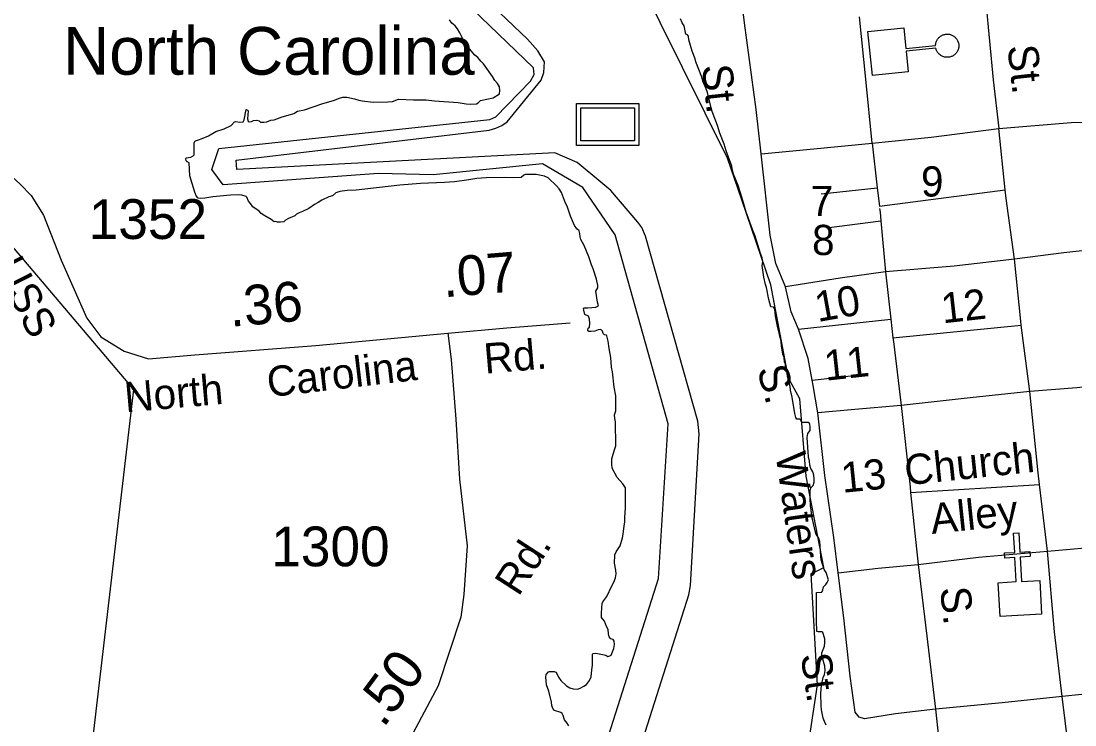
# Model space of a CAD drawing. Extents: x 2290055 to 2389491, y 66597 to 237875.
# Drawn here: x 2315029 to 2318340, y 176940 to 179152 of the extents above; entities that cross this region are included whole.
import ezdxf

# ---------------------------------------------------------------- set-up
doc = ezdxf.new("R2010")
doc.units = 0
for name, color, linetype in [('Exist Boundary Political City Limit New', 7, 'Continuous'), ('Exist Boundary Political CountyLine', 7, 'Continuous'), ('Exist Civil Post Office CELL', 7, 'Continuous'), ('Exist Cultural Church CELL', 7, 'Continuous'), ('Exist Cultural Educational Facility Middle Label', 7, 'Continuous'), ('Exist Cultural Historical Site CELL', 7, 'Continuous'), ('Exist Hydrographic Buffer Line', 7, 'Continuous'), ('Exist Hydrographic River Shore', 7, 'Continuous'), ('Exist Road Non-System Type 51', 7, 'Continuous'), ('Exist Road Non-System Type 51 Label', 7, 'Continuous'), ('Exist Road Secondary Mileage Hundredths English Label', 7, 'Continuous'), ('Exist Road Secondary Type 51 Attributed', 7, 'Continuous'), ('Exist Road Secondary Type 51 Label', 7, 'Continuous'), ('Exist Road Secondary Type 51 Number Label', 7, 'Continuous'), ('Map Preparation Boundary City Limit Buffer Line', 7, 'Continuous')]:
    doc.layers.add(name, color=color, linetype=linetype)

msp = doc.modelspace()

# ---------------------------------------------------------------- linework, layer by layer
at = {"layer": 'Exist Boundary Political City Limit New'}
msp.add_lwpolyline([(2317500.7, 176864.3), (2317531, 177066.2), (2317511, 177414.4), (2317551.2, 177434.5), (2317495.8, 177722.2), (2317475.5, 177964.4), (2317440.2, 178030), (2317384.8, 178322.7), (2317294, 178590.1), (2317248.8, 178721.3), (2316613.2, 180003), (2316880.5, 179998), (2316869.8, 180143), (2316855.2, 180174.6), (2316817.2, 180283.9), (2316830, 180401.7), (2316577.8, 180371.4), (2316567.8, 180472.3), (2316436.8, 180452.2), (2316376, 180689.3), (2316381.2, 181143.5), (2316416.5, 181436.2), (2316467, 181809.6)], dxfattribs=at)
at = {"layer": 'Exist Boundary Political CountyLine'}
msp.add_lwpolyline([(2313003.6, 180799.5), (2315382.1, 177993.9), (2314179.2, 167721.2), (2314074.7, 167198.8), (2314144.3, 166676.3), (2314579.5, 166032), (2315320.8, 164453.7), (2315408.1, 164067), (2315607.7, 162054.2)], dxfattribs=at)
at = {"layer": 'Exist Civil Post Office CELL'}
msp.add_lwpolyline([(2317902.3, 179074.9), (2317902.5, 179077.7), (2317902.8, 179080.6), (2317903.4, 179083.4), (2317904.2, 179086.2), (2317905.2, 179088.7), (2317906.1, 179090.8), (2317907.2, 179092.7), (2317908.6, 179095.1), (2317909.8, 179096.7), (2317911.3, 179098.6), (2317913, 179100.3), (2317914.5, 179101.7), (2317916.3, 179103.3), (2317918.2, 179104.6), (2317920, 179105.8), (2317921.8, 179106.9), (2317923.4, 179107.6), (2317925.3, 179108.4), (2317927.5, 179109.2), (2317929.5, 179109.8), (2317931.6, 179110.3), (2317933.9, 179110.7), (2317936.6, 179111), (2317938.7, 179111), (2317941, 179110.9), (2317943.7, 179110.7), (2317945.6, 179110.4), (2317947.7, 179109.9), (2317949.6, 179109.4), (2317951.3, 179108.8), (2317953.1, 179108.1), (2317955.1, 179107.1), (2317957.1, 179106.1), (2317959.9, 179104.3), (2317961.9, 179102.8), (2317963.6, 179101.3), (2317965, 179099.9), (2317966.4, 179098.5), (2317967.8, 179096.6), (2317969, 179095), (2317970.3, 179092.8), (2317971.5, 179090.8), (2317972.7, 179088), (2317973.6, 179085.4), (2317974.4, 179082.7), (2317974.9, 179080.2), (2317975.1, 179078.1), (2317975.3, 179075.2), (2317975.2, 179072.3), (2317975, 179069.6), (2317974.5, 179067.3), (2317974.1, 179065.2), (2317973.3, 179062.7), (2317972.4, 179060.3), (2317971.2, 179057.8), (2317969.9, 179055.4), (2317968.2, 179053), (2317966.6, 179050.9), (2317965, 179049.2), (2317963.6, 179047.8), (2317961.4, 179045.9), (2317959.6, 179044.6), (2317957.6, 179043.3), (2317955.7, 179042.2), (2317953.6, 179041.2), (2317951.2, 179040.2), (2317949, 179039.6), (2317946.3, 179038.9), (2317944.2, 179038.5), (2317941.9, 179038.2), (2317939.6, 179038.1), (2317937.5, 179038.1), (2317934.9, 179038.2), (2317932.5, 179038.6), (2317930.1, 179039.1), (2317927.9, 179039.7), (2317925.5, 179040.5), (2317923.2, 179041.5), (2317920.6, 179042.9), (2317918.5, 179044.2), (2317916.4, 179045.7), (2317914, 179047.8), (2317912.2, 179049.6), (2317910.8, 179051.2), (2317909.1, 179053.4), (2317907.7, 179055.4), (2317906.5, 179057.6), (2317905.6, 179059.4), (2317904.7, 179061.5), (2317903.8, 179064.1), (2317903.4, 179065.7), (2317903.1, 179067), (2317810.1, 179057.7), (2317816.7, 178992.4), (2317703.7, 178981.1), (2317689.9, 179119.6), (2317802.8, 179130.9), (2317809.3, 179065.6)], close=True, dxfattribs=at)
at = {"layer": 'Exist Cultural Church CELL'}
msp.add_lwpolyline([(2318099.2, 177387), (2318156, 177390.3), (2318151.8, 177466.3), (2318119.8, 177464.5), (2318119, 177480.5), (2318150.9, 177482.2), (2318147.6, 177542.3), (2318163.6, 177543.2), (2318166.9, 177483.1), (2318198.9, 177484.9), (2318199.8, 177468.9), (2318167.8, 177467.2), (2318172, 177391.1), (2318229.6, 177394.2), (2318235.5, 177287.9), (2318105.1, 177280.7)], close=True, dxfattribs=at)
at = {"layer": 'Exist Cultural Historical Site CELL'}
for points in [[(2316773.9, 178893), (2316969.9, 178893), (2316969.9, 178761.5), (2316773.9, 178761.5)], [(2316787.7, 178879.1), (2316956.1, 178879.1), (2316956.1, 178775.3), (2316787.7, 178775.3)]]:
    msp.add_lwpolyline(points, close=True, dxfattribs=at)
at = {"layer": 'Exist Hydrographic Buffer Line'}
for points in [[(2315707.5, 178685.8), (2315705.5, 178715.4), (2316499.8, 178809.5), (2316520.8, 178815), (2316539.6, 178823.9), (2316556.8, 178835.9), (2316663.3, 178966.7), (2316672, 178990.9), (2316673.7, 179023.8), (2316653, 179058.4), (2316620.1, 179094.7), (2316424.8, 179283.2), (2316268.9, 179399.4), (2316231.6, 179446), (2316185, 179497.4), (2315956.4, 179754.1), (2315760.4, 180006.2), (2315611.1, 180150.9), (2315291.6, 180414.6), (2315161, 180550), (2315077, 180643.3), (2314993, 180736.7)], [(2316642.3, 176173.6), (2317032.1, 177399.7), (2317061.8, 177886.5), (2316895.3, 178480.7), (2316793.9, 178629), (2316667.3, 178703.2), (2316324.2, 178669), (2316152.5, 178672.7), (2315663.8, 178637.8), (2315628.9, 178685.8), (2315650.7, 178751.3), (2316501.6, 178842.6), (2316520.5, 178851.4), (2316630.2, 178963.3), (2316641.3, 178984.3), (2316639.2, 179005), (2316418.4, 179218.9)], [(2316520.2, 175676.1), (2316533.7, 175729.6), (2316731.6, 176109.8), (2316739.6, 176128.9), (2317126.7, 177348.7), (2317131.9, 177378), (2317160, 177855), (2317155.7, 177894.8), (2316990.6, 178475.7), (2316979.1, 178502.9), (2316967.2, 178520.1), (2316882.3, 178619.2), (2316851.1, 178645.3), (2316776.4, 178707.6), (2316706.6, 178738.2), (2315707.5, 178685.8)]]:
    msp.add_lwpolyline(points, dxfattribs=at)
at = {"layer": 'Exist Hydrographic River Shore'}
for points in [[(2315579.5, 178603.3), (2315574, 178617.1), (2315560, 178665.8), (2315557.2, 178707), (2315551, 178710), (2315548.5, 178712.8), (2315547.2, 178719.5), (2315548, 178722.2), (2315562.2, 178724.1), (2315570.2, 178728), (2315573, 178731.5), (2315573, 178767.8), (2315574.2, 178772.2), (2315577, 178775.5), (2315586.7, 178778.3), (2315598, 178782.7), (2315618.7, 178791.9), (2315641.7, 178805.1), (2315667.2, 178813.5), (2315689.5, 178823.7), (2315699.7, 178835.3), (2315703.2, 178836.1), (2315717, 178834.6), (2315727.5, 178835.9), (2315730.2, 178841.7), (2315736, 178874.1), (2315741.2, 178872.1), (2315743, 178870.2), (2315741.2, 178844.3), (2315743, 178837.9), (2315745.7, 178835.9), (2315753.2, 178836.2), (2315759.2, 178839.8), (2315769.7, 178840.6), (2315777.2, 178838.2), (2315781.5, 178834.8), (2315791.7, 178834.3), (2315801.7, 178835.9), (2315813.5, 178840.5), (2315824, 178842), (2315849.5, 178851.5), (2315875.5, 178858), (2315886, 178861.5), (2315898, 178868.7), (2315919.7, 178873.4), (2315977.5, 178893.5), (2316011, 178902.1), (2316030, 178910), (2316040.2, 178913.2), (2316052.5, 178912.9), (2316076.7, 178907.8), (2316090.2, 178903.6), (2316100.5, 178901.7), (2316135, 178897.7), (2316181.7, 178897.9), (2316196.2, 178899.8), (2316215.5, 178906.6), (2316262.7, 178904.7), (2316302.5, 178904.1), (2316327.7, 178901.1), (2316402.5, 178896), (2316427.7, 178891.5), (2316440.7, 178891), (2316459.7, 178892.3), (2316465, 178895.1), (2316472.7, 178902.4), (2316513, 178910.9), (2316532.5, 178923.1), (2316533.2, 178933.6), (2316532.2, 178945.4), (2316526, 178955.8), (2316517.5, 178965.4), (2316510.7, 178977.5), (2316482.2, 179018), (2316473.5, 179026.4), (2316464.2, 179037.3), (2316455, 179045.4), (2316438.5, 179065.3), (2316430.5, 179073), (2316423.7, 179081.3), (2316419, 179089.1), (2316414.5, 179102.6), (2316408.2, 179115.1), (2316400, 179127.7), (2316393, 179137.3), (2316382.5, 179146), (2316375.2, 179155.6)], [(2317146.7, 179033.8), (2317137.7, 179057), (2317126.7, 179093.5), (2317126, 179104.3), (2317123.2, 179108.8), (2317117.7, 179111.2), (2317112.5, 179136.8), (2317106.5, 179146.1), (2317100.7, 179158.7)], [(2317554, 177210.1), (2317548.5, 177230.3), (2317544.7, 177232.4), (2317533.5, 177232.5), (2317529.2, 177233.6), (2317528.5, 177266.6), (2317528, 177356), (2317544.5, 177357.3), (2317548.2, 177364.2), (2317550.5, 177373.9), (2317557.5, 177381.1), (2317562.2, 177387.3), (2317566, 177396.2), (2317558.2, 177418.5), (2317552.7, 177428.2), (2317543.2, 177458.6), (2317541.7, 177469.1), (2317540, 177503.3), (2317538.5, 177516.8), (2317534.5, 177528.6), (2317527.7, 177538.5), (2317523.7, 177549.7), (2317517, 177582.7), (2317513.2, 177594.1), (2317511.5, 177616.2), (2317509.5, 177628.3), (2317508, 177653), (2317508, 177675.7), (2317510.2, 177685.6), (2317517.7, 177692.9), (2317520.7, 177703.1), (2317521, 177713.8), (2317519.7, 177725.1), (2317516.5, 177734.9), (2317510, 177745.8), (2317507.2, 177756.8), (2317506.2, 177768.7), (2317503, 177782.1), (2317498.7, 177843.6), (2317500.7, 177855.7), (2317508.7, 177865), (2317508.7, 177876.2), (2317507, 177886.5), (2317503.7, 177890.7), (2317482, 177890.5), (2317479.7, 177894.6), (2317478.2, 177899.5), (2317475.5, 177900.5), (2317466.2, 177901.1), (2317463.7, 177906.5), (2317460.2, 177918.9), (2317452.2, 177970.2), (2317447, 177992.3), (2317445.5, 178003.8), (2317437, 178035.4), (2317436.5, 178046.6), (2317431.7, 178056.1), (2317431.2, 178074), (2317427.2, 178081.1), (2317426.5, 178094.2), (2317422.5, 178105.6), (2317418.2, 178130.3), (2317417.5, 178145.4), (2317405.5, 178192.7), (2317399.5, 178224.4), (2317397, 178245.9), (2317393, 178253.4), (2317384.5, 178254.4), (2317378, 178277.1), (2317371, 178314.6), (2317368, 178324.5), (2317363, 178347), (2317358, 178384.1), (2317359.2, 178395.7), (2317357.2, 178407.5), (2317352, 178421.1), (2317335.2, 178476.4), (2317326.7, 178497.5), (2317319.2, 178520), (2317314.2, 178531.2), (2317307.5, 178551.7), (2317297, 178588.3), (2317293.2, 178598.1), (2317281.7, 178634.8), (2317273.2, 178658.2), (2317267.2, 178670.6), (2317264.2, 178682.5), (2317262, 178695.8), (2317244.2, 178744), (2317238.2, 178765.2), (2317224.7, 178799.7), (2317217.2, 178823.8), (2317200.2, 178868.2), (2317197, 178878.9), (2317185.5, 178927.9), (2317181.5, 178939.4), (2317171.5, 178963.1), (2317168, 178975.5), (2317149.5, 179023.8), (2317146.7, 179033.8)], [(2316876.5, 178123.4), (2316874, 178145.7), (2316870, 178163), (2316868.2, 178165), (2316862, 178165.8), (2316857.7, 178170), (2316855.5, 178177.8), (2316851, 178182.4), (2316842.5, 178181.8), (2316831.7, 178177.7), (2316820, 178176.3), (2316813, 178176.7), (2316809.5, 178180.9), (2316811, 178186.8), (2316815.2, 178190.5), (2316816.2, 178202), (2316815.2, 178215.7), (2316812, 178224.4), (2316800, 178230.3), (2316797, 178243.8), (2316796.5, 178249.3), (2316798, 178250.6), (2316809.7, 178250.6), (2316835, 178252.5), (2316843.2, 178256.9), (2316840, 178269.1), (2316834.7, 178303), (2316841.7, 178313.3), (2316841.7, 178320.5), (2316837.5, 178340.5), (2316826.2, 178373.1), (2316821, 178386.1), (2316813.5, 178411.1), (2316798.7, 178447.1), (2316788, 178466), (2316786, 178474.2), (2316785.2, 178484.2), (2316782.5, 178492.7), (2316775, 178499.4), (2316767.7, 178509.7), (2316755.7, 178538.7), (2316744.7, 178570.5), (2316740.2, 178579.9), (2316727, 178613), (2316719.7, 178624.7), (2316711.2, 178634.4), (2316685, 178659.4), (2316673.5, 178665.1), (2316647.5, 178670), (2316612.5, 178669.4), (2316609.2, 178668.1), (2316600.7, 178660.1), (2316575.2, 178659.6), (2316552.5, 178660.3), (2316491, 178659.4), (2316461.5, 178657.7), (2316436, 178653.2), (2316391.5, 178647), (2316359.2, 178644.4), (2316283.7, 178641.1), (2316219.5, 178636.7), (2316081.7, 178620.4), (2316054, 178619.1), (2316030.5, 178616.3), (2316018.7, 178612.6), (2316007.5, 178603), (2315996.7, 178599.3), (2315974, 178589.1), (2315963.2, 178581.5), (2315951.5, 178576), (2315933, 178563.4), (2315913.2, 178553.2), (2315903, 178549.9), (2315894.5, 178545.3), (2315889, 178539.8), (2315869.7, 178531.8), (2315860, 178526), (2315854.5, 178521.2), (2315844.2, 178520), (2315835.2, 178519.8), (2315830, 178521.7), (2315825, 178521.1), (2315815, 178528.2), (2315795, 178539.6), (2315784, 178547.3), (2315777, 178554.5), (2315757, 178567.9), (2315750.5, 178578.4), (2315744, 178586.4), (2315738.2, 178598.4), (2315736, 178600.9), (2315723, 178604.7), (2315713.5, 178605.6), (2315687.5, 178604.9), (2315632.2, 178600), (2315606.5, 178595.8), (2315594.2, 178594.8), (2315586, 178595.1), (2315579.5, 178603.3)], [(2316835.5, 177165.7), (2316866.5, 177158.8), (2316872.7, 177155.1), (2316879.5, 177156.8), (2316882.7, 177159.4), (2316892, 177179.9), (2316893.7, 177192.3), (2316893, 177203.5), (2316889.5, 177208), (2316881.7, 177210.8), (2316876.7, 177216.6), (2316874.7, 177226.4), (2316873.7, 177239.8), (2316868.7, 177249.5), (2316862, 177266.4), (2316852.5, 177277.4), (2316852.5, 177292.3), (2316855.2, 177321.9), (2316857, 177327.3), (2316869.2, 177343.8), (2316885.2, 177377.4), (2316891.7, 177388.3), (2316896.5, 177402.7), (2316899.2, 177414.9), (2316898, 177426.8), (2316893.5, 177448.7), (2316894.5, 177475), (2316899, 177484.4), (2316911, 177503), (2316918.5, 177527.9), (2316921.2, 177539.6), (2316924, 177565.3), (2316926.2, 177577.6), (2316926.2, 177591.9), (2316928.5, 177622.1), (2316928.5, 177680.9), (2316927.7, 177684.6), (2316919.5, 177698), (2316902.2, 177717.9), (2316886.5, 177746.9), (2316885.5, 177759.5), (2316885.7, 177775.9), (2316889, 177791), (2316893.2, 177804.7), (2316898.2, 177816.8), (2316897, 177892.6), (2316894.2, 177903.2), (2316893.5, 177914.6), (2316897.7, 177926.6), (2316897.5, 177973.9), (2316892.7, 178001), (2316887.5, 178049.8), (2316884.7, 178064.3), (2316881.7, 178094.8), (2316876.5, 178123.4)], [(2317559, 176938.8), (2317553, 176950.7), (2317548.7, 176961.3), (2317544, 176986.9), (2317543, 177000.4), (2317541.7, 177040.2), (2317543.5, 177064.3), (2317549.5, 177089.1), (2317553, 177098.4), (2317555, 177111.5), (2317554, 177124.5), (2317548, 177146.2), (2317545.5, 177158.5), (2317545, 177166.4), (2317553, 177187.6), (2317554, 177198.5), (2317554, 177210.1)], [(2316749.7, 176937.4), (2316745.2, 176945.5), (2316737, 176956.1), (2316732.7, 176969.9), (2316729.5, 176975.5), (2316725, 176979.3), (2316705.5, 176985.4), (2316700.2, 176991.4), (2316697, 177001.4), (2316696.2, 177011.7), (2316687.5, 177046.4), (2316680.5, 177065.9), (2316678.7, 177078.8), (2316678.2, 177089.9), (2316678.7, 177098.2), (2316686, 177106.4), (2316689.5, 177108.2), (2316704.5, 177108.3), (2316709, 177105.9), (2316712.5, 177101.8), (2316717.7, 177089.6), (2316725.5, 177079.4), (2316742.5, 177062.4), (2316753, 177056.3), (2316764, 177053.7), (2316777.2, 177051.9), (2316786.2, 177055.5), (2316797.5, 177061.4), (2316805.5, 177067.3), (2316815.5, 177079.8), (2316820.5, 177090.7), (2316822.2, 177112.9), (2316824.5, 177127.8), (2316825, 177162.4), (2316826.7, 177164.6), (2316835.5, 177165.7)]]:
    msp.add_lwpolyline(points, dxfattribs=at)
at = {"layer": 'Exist Road Non-System Type 51'}
for points in [[(2317354.4, 178734.3), (2317339, 178873.8), (2317302.3, 179146.4), (2317272.7, 179387.5), (2317252.8, 179584.6)], [(2318059.8, 179210.5), (2318083.6, 178967.3), (2318101.4, 178814.1)], [(2317703.2, 178768.1), (2317683.4, 178969.5), (2317663.5, 179165)], [(2317703.2, 178768.1), (2317888.5, 178787.6), (2318101.4, 178814.1)], [(2318101.4, 178814.1), (2318328.8, 178832.9), (2318436.4, 178836.1)], [(2318121.4, 178621.8), (2318101.4, 178814.1)], [(2317354.4, 178734.3), (2317519.8, 178751), (2317703.2, 178768.1)], [(2317703.2, 178768.1), (2317719.1, 178628.4)], [(2317430.9, 178317.3), (2317400.1, 178390.2), (2317382.5, 178479.4), (2317354.4, 178734.3)], [(2317542.7, 178609.6), (2317719.1, 178628.4)], [(2317719.1, 178628.4), (2317725.7, 178570.5)], [(2317725.7, 178570.5), (2318121.4, 178621.8)], [(2318149.8, 178403.8), (2318124.2, 178594.8), (2318121.4, 178621.8)], [(2317726.6, 178562.6), (2317727.9, 178551.2), (2317730.3, 178524.7)], [(2317559.5, 178501.9), (2317730.3, 178524.7)], [(2317730.3, 178524.7), (2317745.4, 178363.8)], [(2318486.3, 178443.5), (2318476.5, 178442.7), (2318305.3, 178424.1), (2318149.8, 178403.8)], [(2318149.8, 178403.8), (2317960.7, 178382.2), (2317745.4, 178363.8)], [(2318171.4, 178196), (2318169.7, 178208.7), (2318149.8, 178403.8)], [(2317745.4, 178363.8), (2317602.2, 178344.1), (2317430.9, 178317.3)], [(2317745.4, 178363.8), (2317762.1, 178214.8)], [(2317471.5, 178184.2), (2317448.2, 178237.9), (2317430.9, 178317.3)], [(2317471.5, 178184.2), (2317762.1, 178214.8)], [(2317514.3, 178023.9), (2317501.9, 178092), (2317471.5, 178184.2)], [(2317762.1, 178214.8), (2317768.5, 178157)], [(2317768.5, 178157), (2318171.4, 178196)], [(2318198.5, 177987.6), (2318171.4, 178196)], [(2317768.5, 178157), (2317769.9, 178144.6), (2317793.9, 177943.7)], [(2317514.3, 178023.9), (2317682, 178042.5)], [(2317532.6, 177921.2), (2317517.4, 178006.6), (2317514.3, 178023.9)], [(2318531.3, 178021.4), (2318501.2, 178017.7), (2318346, 177999.4), (2318198.5, 177987.6)], [(2318198.5, 177987.6), (2318011.2, 177968.1), (2317793.9, 177943.7)], [(2318228.8, 177695.2), (2318224.3, 177732.7), (2318198.5, 177987.6)], [(2317793.9, 177943.7), (2317648.3, 177931.7), (2317532.6, 177921.2)], [(2317596.8, 177417.7), (2317582.2, 177529), (2317554.5, 177724.2), (2317532.6, 177921.2)], [(2317793.9, 177943.7), (2317822.1, 177688.5), (2317824, 177670.4)], [(2317824, 177670.4), (2318228.8, 177695.2)], [(2318254.1, 177485.7), (2318228.8, 177695.2)], [(2317824, 177670.4), (2317847.8, 177443.7)], [(2318254.1, 177485.7), (2318443.5, 177503.1), (2318587.9, 177514.6)], [(2317847.8, 177443.7), (2318036.9, 177467), (2318254.1, 177485.7)], [(2318300.4, 177029.4), (2318276.3, 177232.6), (2318254.1, 177485.7)], [(2317596.8, 177417.7), (2317722.3, 177432.5), (2317847.8, 177443.7)], [(2317847.8, 177443.7), (2317874.8, 177218.7), (2317901.6, 176989.7)], [(2317901.6, 176989.7), (2317776.2, 176974.5), (2317679, 176958.9), (2317662.7, 176964.1), (2317649.9, 176979.7), (2317633.6, 177092.9), (2317614.2, 177276.3), (2317596.8, 177417.7)], [(2318632.3, 177064.1), (2318591.2, 177060.9), (2318424, 177042.2), (2318300.4, 177029.4)], [(2318300.4, 177029.4), (2318111.2, 177009.8), (2317901.6, 176989.7)], [(2318354, 176579.3), (2318326.9, 176808.3), (2318300.4, 177029.4)], [(2317901.6, 176989.7), (2317926.9, 176756.3), (2317951.7, 176535.5)]]:
    msp.add_lwpolyline(points, dxfattribs=at)
at = {"layer": 'Exist Road Secondary Type 51 Attributed'}
for points in [[(2314811.7, 178747.2), (2314921.9, 178707.9), (2314988.1, 178675.5), (2315026.6, 178639.2), (2315061.4, 178604.3), (2315100, 178541.9), (2315155, 178400.5), (2315191.7, 178317.9), (2315235.7, 178218.8), (2315279.8, 178160), (2315353.2, 178114.1), (2315430.2, 178090.3), (2315575.2, 178103.1), (2315954.9, 178132.5), (2316369.6, 178171.1)], [(2316369.6, 178171.1), (2316554.9, 178187.6), (2316754.9, 178204.1)], [(2316369.6, 178171.1), (2316380.6, 178088.5), (2316395.3, 177901.2), (2316406.3, 177712.1), (2316430.8, 177502.5), (2316420.8, 177350.1), (2316410.5, 177278.6), (2316339.7, 177062.6), (2316252.1, 176897.3), (2316141.1, 176682.1), (2316070.3, 176515.1), (2316008.9, 176295.1), (2315947.6, 176019), (2315933.8, 175890.1)]]:
    msp.add_lwpolyline(points, dxfattribs=at)
at = {"layer": 'Map Preparation Boundary City Limit Buffer Line'}
msp.add_lwpolyline([(2317500.7, 176864.3), (2317531, 177066.2), (2317511, 177414.4), (2317551.2, 177434.5), (2317495.8, 177722.2), (2317475.5, 177964.4), (2317440.2, 178030), (2317384.8, 178322.7), (2317294, 178590.1), (2317248.8, 178721.3), (2316613.2, 180003), (2316880.5, 179998), (2316869.8, 180143), (2316855.2, 180174.6), (2316817.2, 180283.9), (2316830, 180401.7), (2316577.8, 180371.4), (2316567.8, 180472.3), (2316436.8, 180452.2), (2316376, 180689.3), (2316381.2, 181143.5), (2316416.5, 181436.2), (2316467, 181809.6)], dxfattribs=at)

# ---------------------------------------------------------------- texts
at = {"layer": 'Exist Cultural Educational Facility Middle Label'}
msp.add_text('North Carolina', height=150, dxfattribs=at).set_placement((2315161.6, 178983.5))
at = {"layer": 'Exist Road Non-System Type 51 Label'}
for s, rotation, p in [('St.', 276.3219, (2318127.9, 179073.2)), ('St.', 276.1896, (2317167.9, 179011.8)), ('10', 10.2082, (2317532.2, 178205.9)), ('12', 6.3427, (2317925, 178201.8)), ('11', 6.1726, (2317557.3, 178021.6)), ('S.', 285.3365, (2317340.7, 178057.8)), ('Church', 5.9888, (2317809.6, 177692.9)), ('Waters', 278.0917, (2317399.4, 177790.6)), ('13', 5.7847, (2317610.1, 177669.2)), ('Alley', 5.9888, (2317891, 177540.1)), ('S.', 276.1977, (2317916, 177370)), ('St.', 278.191, (2317478.3, 177159.9))]:
    msp.add_text(s, height=95, rotation=rotation, dxfattribs=at).set_placement(p)
for s, p in [('9', (2317856.6, 178600.6)), ('7', (2317510.2, 178539.2)), ('8', (2317514.3, 178416.6))]:
    msp.add_text(s, height=95, dxfattribs=at).set_placement(p)
at = {"layer": 'Exist Road Secondary Mileage Hundredths English Label'}
for s, rotation, p in [('.07', 4.8535, (2316357.5, 178283.6)), ('.36', 5.0468, (2315687.2, 178190.9)), ('.50', 53.438, (2316167.5, 176927.9))]:
    msp.add_text(s, height=125, rotation=rotation, dxfattribs=at).set_placement(p)
at = {"layer": 'Exist Road Secondary Type 51 Label'}
for s, rotation, p in [('USS', 296.6802, (2314943.9, 178381.5)), ('Rd.', 4.8535, (2316487.1, 178043.7)), ('Carolina', 6.6653, (2315807.4, 177969.7)), ('North', 5.0468, (2315358, 177922)), ('Rd.', 57.0367, (2316591.7, 177340.9))]:
    msp.add_text(s, height=95, rotation=rotation, dxfattribs=at).set_placement(p)
at = {"layer": 'Exist Road Secondary Type 51 Number Label'}
for s, p in [('1352', (2315241.9, 178467.2)), ('1300', (2315815.3, 177438.5))]:
    msp.add_text(s, height=125, dxfattribs=at).set_placement(p)

doc.saveas('drawing.dxf')
